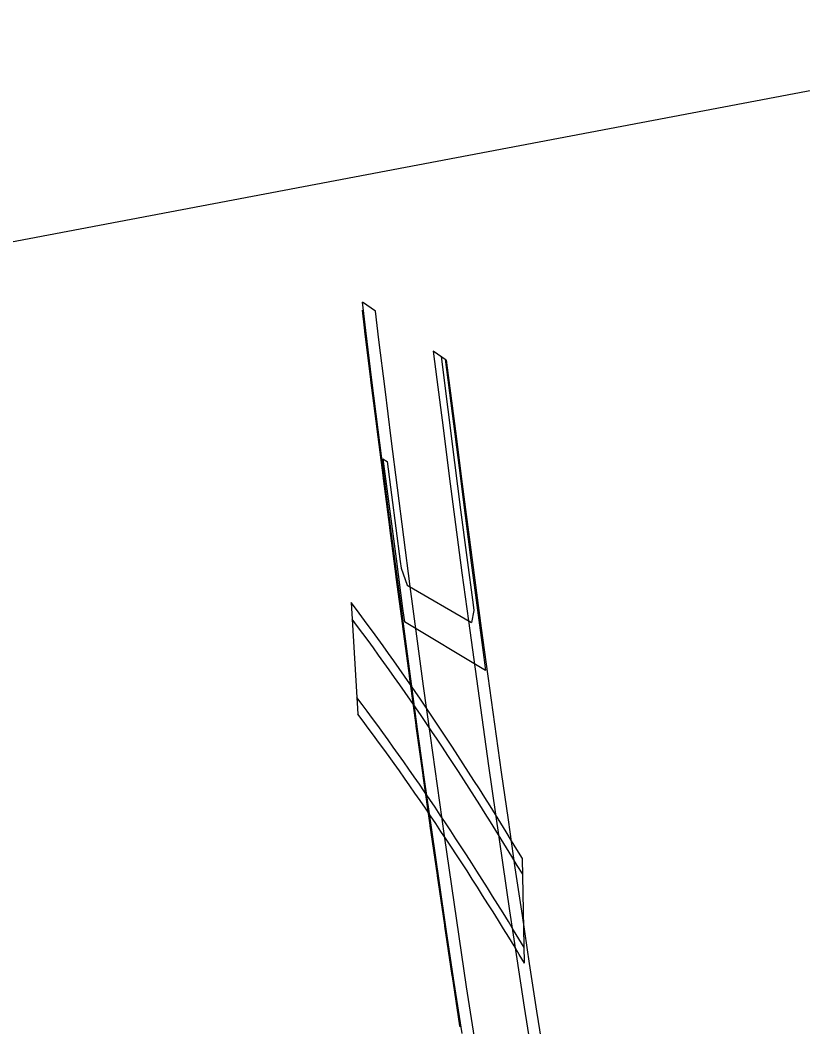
# Model space of a CAD drawing. Extents: x 6541740 to 6566395, y 5525066 to 5530361.
# Drawn here: x 6557336.22 to 6557367.67, y 5526264 to 5526304.47 of the extents above; entities that cross this region are included whole.
import ezdxf

# ---------------------------------------------------------------- set-up
doc = ezdxf.new("R2010")
doc.units = 0
for name, color, linetype in [('TOR_PS_OPIS_T-symbole geometrii', 7, 'Continuous'), ('TOR_PS_P-chodniki i place ładunkowe', 7, 'Continuous'), ('TOR_W-warstwa dodatkowa 2', 7, 'Continuous')]:
    doc.layers.add(name, color=color, linetype=linetype)

msp = doc.modelspace()

# ---------------------------------------------------------------- linework, layer by layer
at = {"layer": 'TOR_PS_OPIS_T-symbole geometrii'}
for p, q in [((6557349.957, 5526292.803), (6557350.057, 5526291.982)), ((6557349.957, 5526292.803), (6557350.057, 5526291.982)), ((6557350.058, 5526291.967), (6557350.299, 5526290.016)), ((6557350.058, 5526291.967), (6557350.299, 5526290.016)), ((6557350.302, 5526289.999), (6557350.548, 5526288.044)), ((6557350.302, 5526289.999), (6557350.548, 5526288.044)), ((6557350.55, 5526288.025), (6557350.799, 5526286.068)), ((6557350.55, 5526288.025), (6557350.799, 5526286.068)), ((6557350.802, 5526286.048), (6557351.054, 5526284.088)), ((6557350.802, 5526286.048), (6557351.054, 5526284.088)), ((6557351.057, 5526284.066), (6557351.313, 5526282.104)), ((6557351.057, 5526284.066), (6557351.313, 5526282.104)), ((6557351.317, 5526282.079), (6557351.577, 5526280.115)), ((6557351.317, 5526282.079), (6557351.577, 5526280.115)), ((6557349.519, 5526281.056), (6557349.793, 5526276.57)), ((6557349.519, 5526281.056), (6557349.793, 5526276.57)), ((6557351.581, 5526280.089), (6557351.845, 5526278.122)), ((6557351.581, 5526280.089), (6557351.845, 5526278.122)), ((6557351.849, 5526278.094), (6557352.118, 5526276.124)), ((6557351.849, 5526278.094), (6557352.118, 5526276.124)), ((6557352.123, 5526276.094), (6557352.397, 5526274.122)), ((6557352.123, 5526276.094), (6557352.397, 5526274.122)), ((6557352.401, 5526274.09), (6557352.681, 5526272.115)), ((6557352.401, 5526274.09), (6557352.681, 5526272.115)), ((6557352.686, 5526272.082), (6557352.971, 5526270.104)), ((6557352.686, 5526272.082), (6557352.971, 5526270.104)), ((6557356.483, 5526266.565), (6557356.397, 5526270.769)), ((6557356.483, 5526266.565), (6557356.397, 5526270.769)), ((6557352.976, 5526270.068), (6557353.267, 5526268.088)), ((6557352.976, 5526270.068), (6557353.267, 5526268.088)), ((6557353.272, 5526268.051), (6557353.569, 5526266.068)), ((6557353.272, 5526268.051), (6557353.569, 5526266.068)), ((6557353.575, 5526266.029), (6557353.878, 5526264.044)), ((6557353.575, 5526266.029), (6557353.878, 5526264.044))]:
    msp.add_line(p, q, dxfattribs=at)
for centre, major_axis, start_param, end_param in [((6557351.052, 5526291.278), (0.652, -3.439), 4.458996, 4.463379), ((6557351.052, 5526291.278), (0.652, -3.439), 4.458996, 4.463379), ((6557351.293, 5526289.326), (0.652, -3.439), 4.463379, 4.468309), ((6557351.293, 5526289.326), (0.652, -3.439), 4.463379, 4.468309), ((6557351.539, 5526287.371), (0.652, -3.439), 4.468309, 4.473788), ((6557351.539, 5526287.371), (0.652, -3.439), 4.468309, 4.473788), ((6557351.788, 5526285.414), (0.652, -3.439), 4.473788, 4.479814), ((6557351.788, 5526285.414), (0.652, -3.439), 4.473788, 4.479814), ((6557352.041, 5526283.454), (0.652, -3.439), 4.479814, 4.486388), ((6557352.041, 5526283.454), (0.652, -3.439), 4.479814, 4.486388), ((6557352.297, 5526281.492), (0.652, -3.439), 4.486388, 4.49351), ((6557352.297, 5526281.492), (0.652, -3.439), 4.486388, 4.49351), ((6557359.525, 5526117.338), (-33.988, 179.307), 5.690069, 5.81326), ((6557359.525, 5526117.338), (-33.988, 179.307), 5.690069, 5.81326), ((6557359.525, 5526117.338), (-33.849, 178.57), 5.690069, 5.81326), ((6557359.525, 5526117.338), (-33.849, 178.57), 5.690069, 5.81326), ((6557352.558, 5526279.527), (0.652, -3.439), 4.49351, 4.50118), ((6557352.558, 5526279.527), (0.652, -3.439), 4.49351, 4.50118), ((6557352.822, 5526277.56), (0.652, -3.439), 4.50118, 4.509398), ((6557352.822, 5526277.56), (0.652, -3.439), 4.50118, 4.509398), ((6557359.525, 5526117.338), (-33.197, 175.132), 5.690069, 5.81326), ((6557359.525, 5526117.338), (-33.197, 175.132), 5.690069, 5.81326), ((6557359.525, 5526117.338), (-33.057, 174.395), 5.690069, 5.81326), ((6557359.525, 5526117.338), (-33.057, 174.395), 5.690069, 5.81326), ((6557353.092, 5526275.59), (0.652, -3.439), 4.509398, 4.518163), ((6557353.092, 5526275.59), (0.652, -3.439), 4.509398, 4.518163), ((6557353.366, 5526273.618), (0.652, -3.439), 4.518163, 4.527476), ((6557353.366, 5526273.618), (0.652, -3.439), 4.518163, 4.527476), ((6557353.646, 5526271.643), (0.652, -3.439), 4.527476, 4.537338), ((6557353.646, 5526271.643), (0.652, -3.439), 4.527476, 4.537338), ((6557353.931, 5526269.666), (0.652, -3.439), 4.537338, 4.547746), ((6557353.931, 5526269.666), (0.652, -3.439), 4.537338, 4.547746), ((6557354.222, 5526267.686), (0.652, -3.439), 4.547746, 4.558703), ((6557354.222, 5526267.686), (0.652, -3.439), 4.547746, 4.558703), ((6557354.518, 5526265.703), (0.652, -3.439), 4.558703, 4.570208), ((6557354.518, 5526265.703), (0.652, -3.439), 4.558703, 4.570208), ((6557354.822, 5526263.718), (0.652, -3.439), 4.570208, 4.58226), ((6557354.822, 5526263.718), (0.652, -3.439), 4.570208, 4.58226)]:
    msp.add_ellipse(centre, major_axis=major_axis, ratio=0.25, start_param=start_param, end_param=end_param, dxfattribs=at)
at = {"layer": 'TOR_PS_P-chodniki i place ładunkowe'}
msp.add_lwpolyline([(6558088.325, 5526146.079), (6556747.206, 5525891.866), (6556693.756, 5526173.844), (6558034.876, 5526428.057)], close=True, dxfattribs=at)
at = {"layer": 'TOR_W-warstwa dodatkowa 2'}
for p, q in [((6557350.495, 5526292.765), (6557349.97, 5526293.127)), ((6557350.495, 5526292.765), (6557349.97, 5526293.127)), ((6557353.341, 5526290.804), (6557352.817, 5526291.166)), ((6557353.341, 5526290.804), (6557352.817, 5526291.166)), ((6557350.794, 5526286.827), (6557350.962, 5526286.725)), ((6557350.794, 5526286.827), (6557350.962, 5526286.725)), ((6557351.526, 5526282.44), (6557351.772, 5526281.759)), ((6557351.526, 5526282.44), (6557351.772, 5526281.759)), ((6557351.771, 5526281.762), (6557354.356, 5526280.251)), ((6557351.771, 5526281.762), (6557354.356, 5526280.251)), ((6557354.446, 5526280.734), (6557354.356, 5526280.251)), ((6557354.446, 5526280.734), (6557354.356, 5526280.251))]:
    msp.add_line(p, q, dxfattribs=at)
for points in [[(6557353.973, 5526263.738), (6557353.659, 5526265.791), (6557353.353, 5526267.839), (6557353.053, 5526269.881), (6557352.759, 5526271.918), (6557352.472, 5526273.948), (6557352.19, 5526275.973), (6557351.914, 5526277.992), (6557351.643, 5526280.005), (6557351.377, 5526282.012), (6557351.115, 5526284.014), (6557350.858, 5526286.011), (6557350.604, 5526288.001), (6557350.354, 5526289.991), (6557350.107, 5526291.994), (6557349.97, 5526293.127)], [(6557353.973, 5526263.738), (6557353.659, 5526265.791), (6557353.353, 5526267.839), (6557353.053, 5526269.881), (6557352.759, 5526271.918), (6557352.472, 5526273.948), (6557352.19, 5526275.973), (6557351.914, 5526277.992), (6557351.643, 5526280.005), (6557351.377, 5526282.012), (6557351.115, 5526284.014), (6557350.858, 5526286.011), (6557350.604, 5526288.001), (6557350.354, 5526289.991), (6557350.107, 5526291.994), (6557349.97, 5526293.127)], [(6557354.47, 5526263.577), (6557354.159, 5526265.609), (6557353.856, 5526267.636), (6557353.559, 5526269.659), (6557353.268, 5526271.677), (6557352.983, 5526273.69), (6557352.703, 5526275.699), (6557352.429, 5526277.703), (6557352.16, 5526279.701), (6557351.896, 5526281.696), (6557351.636, 5526283.685), (6557351.38, 5526285.67), (6557351.128, 5526287.651), (6557350.879, 5526289.628), (6557350.634, 5526291.615), (6557350.495, 5526292.765)], [(6557354.47, 5526263.577), (6557354.159, 5526265.609), (6557353.856, 5526267.636), (6557353.559, 5526269.659), (6557353.268, 5526271.677), (6557352.983, 5526273.69), (6557352.703, 5526275.699), (6557352.429, 5526277.703), (6557352.16, 5526279.701), (6557351.896, 5526281.696), (6557351.636, 5526283.685), (6557351.38, 5526285.67), (6557351.128, 5526287.651), (6557350.879, 5526289.628), (6557350.634, 5526291.615), (6557350.495, 5526292.765)], [(6557352.817, 5526291.166), (6557352.962, 5526290.018), (6557353.211, 5526288.078), (6557353.462, 5526286.137), (6557353.715, 5526284.197), (6557353.972, 5526282.257), (6557354.233, 5526280.317), (6557354.497, 5526278.377), (6557354.765, 5526276.437), (6557355.037, 5526274.496), (6557355.314, 5526272.556), (6557355.595, 5526270.615), (6557355.882, 5526268.673), (6557356.174, 5526266.732), (6557356.471, 5526264.791), (6557356.774, 5526262.85)], [(6557352.817, 5526291.166), (6557352.962, 5526290.018), (6557353.211, 5526288.078), (6557353.462, 5526286.137), (6557353.715, 5526284.197), (6557353.972, 5526282.257), (6557354.233, 5526280.317), (6557354.497, 5526278.377), (6557354.765, 5526276.437), (6557355.037, 5526274.496), (6557355.314, 5526272.556), (6557355.595, 5526270.615), (6557355.882, 5526268.673), (6557356.174, 5526266.732), (6557356.471, 5526264.791), (6557356.774, 5526262.85)], [(6557353.3, 5526290.833), (6557353.855, 5526286.468), (6557354.1, 5526284.561), (6557354.347, 5526282.656), (6557354.598, 5526280.752), (6557354.852, 5526278.85), (6557354.922, 5526278.33), (6557351.66, 5526280.283)], [(6557353.3, 5526290.833), (6557353.855, 5526286.468), (6557354.1, 5526284.561), (6557354.347, 5526282.656), (6557354.598, 5526280.752), (6557354.852, 5526278.85), (6557354.922, 5526278.33), (6557351.66, 5526280.283)], [(6557353.129, 5526290.95), (6557353.67, 5526286.692), (6557353.916, 5526284.782), (6557354.164, 5526282.873), (6557354.415, 5526280.966), (6557354.446, 5526280.734)], [(6557353.129, 5526290.95), (6557353.67, 5526286.692), (6557353.916, 5526284.782), (6557354.164, 5526282.873), (6557354.415, 5526280.966), (6557354.446, 5526280.734)], [(6557353.341, 5526290.804), (6557353.485, 5526289.674), (6557353.732, 5526287.741), (6557353.982, 5526285.811), (6557354.235, 5526283.881), (6557354.49, 5526281.952), (6557354.749, 5526280.024), (6557355.011, 5526278.097), (6557355.277, 5526276.171), (6557355.547, 5526274.246), (6557355.821, 5526272.322), (6557356.1, 5526270.398), (6557356.384, 5526268.475), (6557356.673, 5526266.553), (6557356.968, 5526264.632), (6557357.267, 5526262.713)], [(6557353.341, 5526290.804), (6557353.485, 5526289.674), (6557353.732, 5526287.741), (6557353.982, 5526285.811), (6557354.235, 5526283.881), (6557354.49, 5526281.952), (6557354.749, 5526280.024), (6557355.011, 5526278.097), (6557355.277, 5526276.171), (6557355.547, 5526274.246), (6557355.821, 5526272.322), (6557356.1, 5526270.398), (6557356.384, 5526268.475), (6557356.673, 5526266.553), (6557356.968, 5526264.632), (6557357.267, 5526262.713)], [(6557350.794, 5526286.827), (6557351.322, 5526282.811), (6557351.588, 5526280.821), (6557351.66, 5526280.283)], [(6557350.794, 5526286.827), (6557351.322, 5526282.811), (6557351.588, 5526280.821), (6557351.66, 5526280.283)], [(6557350.962, 5526286.725), (6557351.49, 5526282.71), (6557351.526, 5526282.44)], [(6557350.962, 5526286.725), (6557351.49, 5526282.71), (6557351.526, 5526282.44)]]:
    msp.add_lwpolyline(points, dxfattribs=at)

doc.saveas('drawing.dxf')
